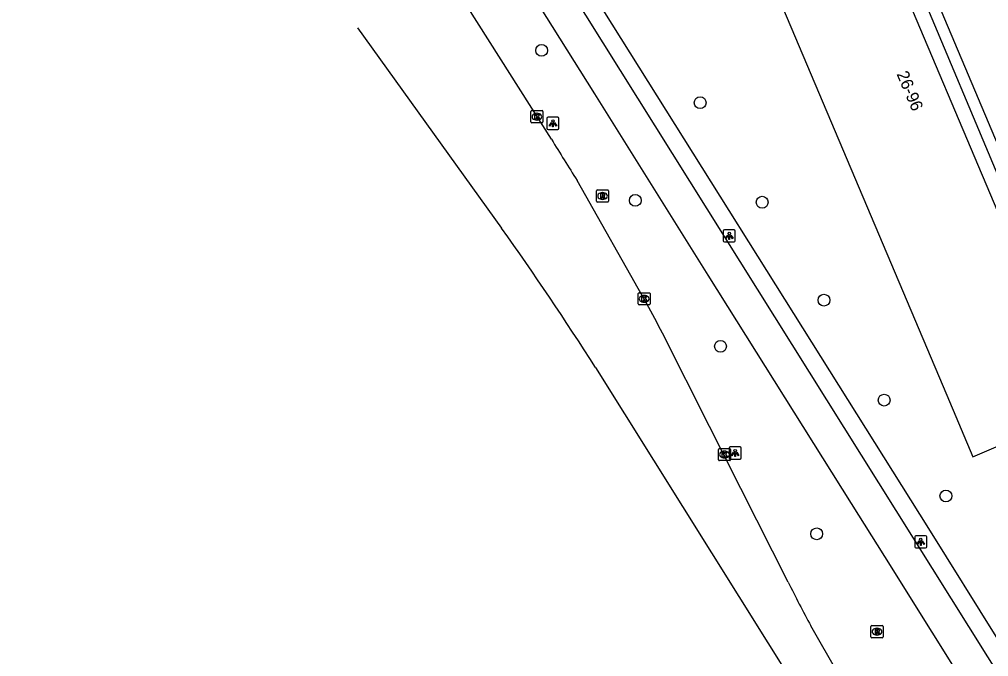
# Model space of a CAD drawing. Extents: x 160077 to 160945, y 386481 to 387498.
# Drawn here: x 160397.3 to 160477.2, y 386728.5 to 386781 of the extents above; entities that cross this region are included whole.
import ezdxf

# ---------------------------------------------------------------- set-up
doc = ezdxf.new("R2010")
doc.units = 0
for name, color, linetype in [('IMGEO_Boom', 7, 'Continuous'), ('IMGEO_Fietspad_gesloten', 7, 'Continuous'), ('IMGEO_Kolk', 7, 'Continuous'), ('IMGEO_Lichtpunt', 7, 'Continuous'), ('IMGEO_OVBaan_gesloten', 7, 'Continuous'), ('IMGEO_Pand', 7, 'Continuous'), ('IMGEO_Pand_nummerreeks', 7, 'Continuous'), ('IMGEO_Rijbaan_regionaal_gesloten', 7, 'Continuous'), ('IMGEO_Rioolput', 7, 'Continuous'), ('IMGEO_Voetpad_open', 7, 'Continuous')]:
    doc.layers.add(name, color=color, linetype=linetype)

msp = doc.modelspace()

# ---------------------------------------------------------------- linework, layer by layer
at = {"layer": 'IMGEO_Boom'}
for centre in [(160440.338, 386778.435), (160453.416, 386774.122), (160448.065, 386766.067), (160458.529, 386765.918), (160463.628, 386757.843), (160455.093, 386754.037), (160468.593, 386749.6), (160473.687, 386741.698), (160463.029, 386738.576)]:
    msp.add_circle(centre, 0.489, dxfattribs=at)
at = {"layer": 'IMGEO_Fietspad_gesloten'}
for points in [[(160545.353, 386614.4), (160540.384, 386622.308), (160531.85, 386635.887), (160531.36, 386636.669), (160520.175, 386654.495), (160507.988, 386673.919), (160499.383, 386687.635), (160498.978, 386688.282), (160486.744, 386707.806), (160476.448, 386724.239), (160468.64, 386736.699), (160465.892, 386741.082), (160454.087, 386759.909), (160444.721, 386774.848), (160437.266, 386786.737), (160433.09, 386793.395), (160422.403, 386810.435), (160420.492, 386813.481), (160411.654, 386827.581), (160407.208, 386834.673), (160401.736, 386843.281)], [(160429.081, 386805.038), (160439.654, 386788.204), (160470.983, 386738.226), (160501.792, 386689.072), (160505.238, 386683.614)]]:
    msp.add_lwpolyline(points, dxfattribs=at)
at = {"layer": 'IMGEO_Kolk'}
for p, q in [((160439.447, 386772.541), (160439.447, 386773.393)), ((160439.522, 386773.467), (160440.374, 386773.467)), ((160439.935, 386773.247), (160439.96, 386773.247)), ((160440.448, 386773.393), (160440.448, 386772.541)), ((160440.374, 386772.467), (160439.522, 386772.467)), ((160439.958, 386772.687), (160439.933, 386772.687)), ((160448.296, 386757.526), (160448.296, 386758.378)), ((160448.371, 386758.452), (160449.223, 386758.452)), ((160449.297, 386758.378), (160449.297, 386757.526)), ((160448.807, 386757.672), (160448.782, 386757.672)), ((160448.784, 386758.232), (160448.809, 386758.232)), ((160449.223, 386757.452), (160448.371, 386757.452)), ((160454.923, 386744.684), (160454.923, 386745.536)), ((160454.998, 386745.61), (160455.85, 386745.61)), ((160455.924, 386745.536), (160455.924, 386744.684)), ((160455.434, 386744.83), (160455.409, 386744.83)), ((160455.411, 386745.39), (160455.436, 386745.39)), ((160455.85, 386744.61), (160454.998, 386744.61))]:
    msp.add_line(p, q, dxfattribs=at)
for points in [[(160439.447, 386772.541), (160439.447, 386773.393)], [(160439.522, 386773.467), (160440.374, 386773.467)], [(160439.768, 386773.167), (160439.891, 386773.167), (160439.891, 386773.016), (160440.021, 386773.167), (160440.185, 386773.167), (160440.039, 386773.016), (160440.192, 386772.767), (160440.04, 386772.767), (160439.955, 386772.931), (160439.891, 386772.864), (160439.891, 386772.767), (160439.768, 386772.767), (160439.768, 386773.167)], [(160440.448, 386773.393), (160440.448, 386772.541)], [(160440.374, 386772.467), (160439.522, 386772.467)], [(160448.296, 386757.526), (160448.296, 386758.378)], [(160448.371, 386758.452), (160449.223, 386758.452)], [(160449.297, 386758.378), (160449.297, 386757.526)], [(160448.617, 386758.152), (160448.74, 386758.152), (160448.74, 386758.001), (160448.87, 386758.152), (160449.034, 386758.152), (160448.888, 386758.001), (160449.041, 386757.752), (160448.889, 386757.752), (160448.804, 386757.916), (160448.74, 386757.849), (160448.74, 386757.752), (160448.617, 386757.752), (160448.617, 386758.152)], [(160449.223, 386757.452), (160448.371, 386757.452)], [(160454.923, 386744.684), (160454.923, 386745.536)], [(160454.998, 386745.61), (160455.85, 386745.61)], [(160455.924, 386745.536), (160455.924, 386744.684)], [(160455.244, 386745.31), (160455.367, 386745.31), (160455.367, 386745.159), (160455.497, 386745.31), (160455.661, 386745.31), (160455.515, 386745.159), (160455.668, 386744.91), (160455.516, 386744.91), (160455.431, 386745.074), (160455.367, 386745.007), (160455.367, 386744.91), (160455.244, 386744.91), (160455.244, 386745.31)], [(160455.85, 386744.61), (160454.998, 386744.61)]]:
    msp.add_lwpolyline(points, dxfattribs=at)
for centre, start, end in [((160439.524, 386773.391), 91.55205, 178.44795), ((160439.524, 386773.391), 91.55205, 178.44795), ((160440.372, 386773.391), 1.55205, 88.44795), ((160440.372, 386773.391), 1.55205, 88.44795), ((160439.524, 386772.543), 181.55205, 268.44795), ((160439.524, 386772.543), 181.55205, 268.44795), ((160440.372, 386772.543), 271.55205, 358.44795), ((160440.372, 386772.543), 271.55205, 358.44795), ((160448.373, 386758.376), 91.55205, 178.44795), ((160448.373, 386758.376), 91.55205, 178.44795), ((160449.221, 386758.376), 1.55205, 88.44795), ((160449.221, 386758.376), 1.55205, 88.44795), ((160448.373, 386757.528), 181.55205, 268.44795), ((160448.373, 386757.528), 181.55205, 268.44795), ((160449.221, 386757.528), 271.55205, 358.44795), ((160449.221, 386757.528), 271.55205, 358.44795), ((160455, 386745.534), 91.55205, 178.44795), ((160455, 386745.534), 91.55205, 178.44795), ((160455.848, 386745.534), 1.55205, 88.44795), ((160455.848, 386745.534), 1.55205, 88.44795), ((160455, 386744.686), 181.55205, 268.44795), ((160455, 386744.686), 181.55205, 268.44795), ((160455.848, 386744.686), 271.55205, 358.44795), ((160455.848, 386744.686), 271.55205, 358.44795)]:
    msp.add_arc(centre, 0.0765, start, end, dxfattribs=at)
for centre, major_axis, ratio, start_param, end_param in [((160439.934, 386772.967), (-0.387, 0.002), 0.722429, 4.712389, 7.853982), ((160439.959, 386772.967), (-0.39, 0.002), 0.717154, 1.570796, 4.712389), ((160448.783, 386757.952), (-0.387, 0.002), 0.722429, 4.712389, 7.853982), ((160448.808, 386757.952), (-0.39, 0.002), 0.717154, 1.570796, 4.712389), ((160455.41, 386745.11), (-0.387, 0.002), 0.722429, 4.712389, 7.853982), ((160455.435, 386745.11), (-0.39, 0.002), 0.717154, 1.570796, 4.712389)]:
    msp.add_ellipse(centre, major_axis=major_axis, ratio=ratio, start_param=start_param, end_param=end_param, dxfattribs=at)
at = {"layer": 'IMGEO_Lichtpunt'}
for p, q in [((160440.772, 386772.825), (160440.772, 386772.018)), ((160440.772, 386772.825), (160440.772, 386772.018)), ((160441.674, 386772.92), (160440.866, 386772.92)), ((160441.674, 386772.92), (160440.866, 386772.92)), ((160441.768, 386772.018), (160441.768, 386772.825)), ((160441.768, 386772.018), (160441.768, 386772.825)), ((160440.866, 386771.924), (160441.674, 386771.924)), ((160440.866, 386771.924), (160441.674, 386771.924)), ((160455.318, 386763.539), (160455.318, 386762.732)), ((160455.318, 386763.539), (160455.318, 386762.732)), ((160456.22, 386763.634), (160455.412, 386763.634)), ((160456.22, 386763.634), (160455.412, 386763.634)), ((160456.314, 386762.732), (160456.314, 386763.539)), ((160456.314, 386762.732), (160456.314, 386763.539)), ((160455.412, 386762.638), (160456.22, 386762.638)), ((160455.412, 386762.638), (160456.22, 386762.638)), ((160455.804, 386745.646), (160455.804, 386744.839)), ((160455.804, 386745.646), (160455.804, 386744.839)), ((160456.706, 386745.741), (160455.898, 386745.741)), ((160456.706, 386745.741), (160455.898, 386745.741)), ((160456.8, 386744.839), (160456.8, 386745.646)), ((160456.8, 386744.839), (160456.8, 386745.646)), ((160455.898, 386744.745), (160456.706, 386744.745)), ((160455.898, 386744.745), (160456.706, 386744.745)), ((160471.114, 386738.325), (160471.114, 386737.518)), ((160471.114, 386738.325), (160471.114, 386737.518)), ((160472.016, 386738.42), (160471.208, 386738.42)), ((160472.016, 386738.42), (160471.208, 386738.42)), ((160472.11, 386737.518), (160472.11, 386738.325)), ((160472.11, 386737.518), (160472.11, 386738.325)), ((160471.208, 386737.424), (160472.016, 386737.424)), ((160471.208, 386737.424), (160472.016, 386737.424))]:
    msp.add_line(p, q, dxfattribs=at)
for points in [[(160441.146, 386772.489), (160441.185, 386772.461), (160440.997, 386772.199), (160440.959, 386772.226), (160441.146, 386772.489)], [(160441.248, 386772.441), (160441.295, 386772.441), (160441.295, 386772.119), (160441.248, 386772.119), (160441.248, 386772.441)], [(160441.358, 386772.461), (160441.396, 386772.488), (160441.583, 386772.226), (160441.544, 386772.198), (160441.358, 386772.461)], [(160455.692, 386763.203), (160455.731, 386763.175), (160455.543, 386762.913), (160455.505, 386762.94), (160455.692, 386763.203)], [(160455.794, 386763.155), (160455.841, 386763.155), (160455.841, 386762.833), (160455.794, 386762.833), (160455.794, 386763.155)], [(160455.904, 386763.175), (160455.942, 386763.202), (160456.129, 386762.94), (160456.09, 386762.912), (160455.904, 386763.175)], [(160456.178, 386745.31), (160456.217, 386745.282), (160456.029, 386745.02), (160455.991, 386745.047), (160456.178, 386745.31)], [(160456.28, 386745.262), (160456.327, 386745.262), (160456.327, 386744.94), (160456.28, 386744.94), (160456.28, 386745.262)], [(160456.39, 386745.282), (160456.428, 386745.309), (160456.615, 386745.047), (160456.576, 386745.019), (160456.39, 386745.282)], [(160471.488, 386737.989), (160471.527, 386737.961), (160471.339, 386737.699), (160471.301, 386737.726), (160471.488, 386737.989)], [(160471.59, 386737.941), (160471.637, 386737.941), (160471.637, 386737.619), (160471.59, 386737.619), (160471.59, 386737.941)], [(160471.7, 386737.961), (160471.738, 386737.988), (160471.925, 386737.726), (160471.886, 386737.698), (160471.7, 386737.961)]]:
    msp.add_lwpolyline(points, dxfattribs=at)
for centre in [(160441.271, 386772.623), (160455.817, 386763.337), (160456.303, 386745.444), (160471.613, 386738.123)]:
    msp.add_circle(centre, 0.0994, dxfattribs=at)
for centre, start, end in [((160440.866, 386772.825), 90, 180), ((160440.866, 386772.825), 90, 180), ((160441.674, 386772.825), 0, 90), ((160441.674, 386772.825), 0, 90), ((160440.866, 386772.018), 180, 270), ((160440.866, 386772.018), 180, 270), ((160441.674, 386772.018), 270, 0), ((160441.674, 386772.018), 270, 360), ((160455.412, 386763.539), 90, 180), ((160455.412, 386763.539), 90, 180), ((160456.22, 386763.539), 0, 90), ((160456.22, 386763.539), 0, 90), ((160455.412, 386762.732), 180, 270), ((160455.412, 386762.732), 180, 270), ((160456.22, 386762.732), 270, 0), ((160456.22, 386762.732), 270, 360), ((160455.898, 386745.646), 90, 180), ((160455.898, 386745.646), 90, 180), ((160456.706, 386745.646), 0, 90), ((160456.706, 386745.646), 0, 90), ((160455.898, 386744.839), 180, 270), ((160455.898, 386744.839), 180, 270), ((160456.706, 386744.839), 270, 0), ((160456.706, 386744.839), 270, 360), ((160471.208, 386738.325), 90, 180), ((160471.208, 386738.325), 90, 180), ((160472.016, 386738.325), 0, 90), ((160472.016, 386738.325), 0, 90), ((160471.208, 386737.518), 180, 270), ((160471.208, 386737.518), 180, 270), ((160472.016, 386737.518), 270, 0), ((160472.016, 386737.518), 270, 360)]:
    msp.add_arc(centre, 0.0946, start, end, dxfattribs=at)
at = {"layer": 'IMGEO_OVBaan_gesloten'}
for points in [[(160425.154, 386780.307), (160437.039, 386763.769)], [(160444.774, 386752.299), (160489.97, 386680.162), (160533.871, 386610.149)]]:
    msp.add_lwpolyline(points, dxfattribs=at)
msp.add_arc((160217.825, 386607.595), 269.156, 32.52182, 35.46711, dxfattribs=at)
at = {"layer": 'IMGEO_Pand'}
for points in [[(160461.067, 386805.966), (160456.393, 386803.987), (160456.028, 386804.85), (160449.075, 386801.906), (160451.663, 386795.795), (160453.962, 386796.768), (160473.766, 386750), (160475.909, 386744.939), (160480.478, 386746.874)], [(160485.814, 386749.465), (160484.789, 386749.031), (160484.379, 386750), (160462.951, 386800.604), (160464.11, 386801.095)]]:
    msp.add_lwpolyline(points, dxfattribs=at)
at = {"layer": 'IMGEO_Rijbaan_regionaal_gesloten'}
for points in [[(160441.145, 386771.103), (160434.272, 386781.947), (160422.342, 386800.771), (160411.262, 386818.254), (160397.258, 386840.35)], [(160449.011, 386757.544), (160443.268, 386767.704)], [(160460.688, 386734.599), (160454.198, 386747.429), (160450.306, 386755.123)], [(160467.207, 386722.84), (160462.551, 386730.993)]]:
    msp.add_lwpolyline(points, dxfattribs=at)
for centre, radius, start, end in [((160759.974, 386967.879), 374.664, 211.68228, 212.29514), ((160386.129, 386722.351), 72.06, 27.05086, 29.23405), ((160518.881, 386762.379), 64.484, 205.51914, 209.12613)]:
    msp.add_arc(centre, radius, start, end, dxfattribs=at)
at = {"layer": 'IMGEO_Rioolput'}
for p, q in [((160444.861, 386766.003), (160444.861, 386766.855)), ((160444.936, 386766.929), (160445.788, 386766.929)), ((160445.349, 386766.709), (160445.374, 386766.709)), ((160445.862, 386766.855), (160445.862, 386766.003)), ((160445.788, 386765.929), (160444.936, 386765.929)), ((160445.372, 386766.149), (160445.347, 386766.149)), ((160467.504, 386730.087), (160467.504, 386730.939)), ((160467.579, 386731.013), (160468.431, 386731.013)), ((160467.992, 386730.793), (160468.017, 386730.793)), ((160468.505, 386730.939), (160468.505, 386730.087)), ((160468.431, 386730.013), (160467.579, 386730.013)), ((160468.015, 386730.233), (160467.99, 386730.233))]:
    msp.add_line(p, q, dxfattribs=at)
for points in [[(160444.861, 386766.003), (160444.861, 386766.855)], [(160444.936, 386766.929), (160445.788, 386766.929)], [(160445.45, 386766.627), (160445.198, 386766.629), (160445.198, 386766.229)], [(160445.198, 386766.229), (160445.322, 386766.229), (160445.322, 386766.391), (160445.333, 386766.391)], [(160445.376, 386766.548), (160445.322, 386766.548), (160445.322, 386766.467)], [(160445.322, 386766.467), (160445.374, 386766.467)], [(160445.38, 386766.362), (160445.451, 386766.229), (160445.591, 386766.229), (160445.526, 386766.355)], [(160445.862, 386766.855), (160445.862, 386766.003)], [(160445.788, 386765.929), (160444.936, 386765.929)], [(160467.504, 386730.087), (160467.504, 386730.939)], [(160467.579, 386731.013), (160468.431, 386731.013)], [(160468.093, 386730.711), (160467.841, 386730.713), (160467.841, 386730.313)], [(160467.841, 386730.313), (160467.965, 386730.313), (160467.965, 386730.475), (160467.976, 386730.475)], [(160468.019, 386730.632), (160467.965, 386730.632), (160467.965, 386730.551)], [(160467.965, 386730.551), (160468.017, 386730.551)], [(160468.023, 386730.446), (160468.094, 386730.313), (160468.234, 386730.313), (160468.169, 386730.439)], [(160468.505, 386730.939), (160468.505, 386730.087)], [(160468.431, 386730.013), (160467.579, 386730.013)]]:
    msp.add_lwpolyline(points, dxfattribs=at)
for centre, radius, start, end in [((160444.938, 386766.853), 0.0765, 91.55205, 178.44795), ((160444.938, 386766.853), 0.0765, 91.55205, 178.44795), ((160445.332, 386766.338), 0.0533, 26.02933, 88.69889), ((160445.358, 386766.656), 0.19, 274.7715, 282.96867), ((160445.382, 386766.452), 0.0964, 77.00612, 93.18647), ((160445.396, 386766.509), 0.0378, 276.66336, 79.67722), ((160445.449, 386766.517), 0.109, 350.36119, 89.41601), ((160445.447, 386766.517), 0.112, 277.58423, 350.98172), ((160445.431, 386766.302), 0.108, 29.51342, 73.79051), ((160445.786, 386766.853), 0.0765, 1.55205, 88.44795), ((160445.786, 386766.853), 0.0765, 1.55205, 88.44795), ((160444.938, 386766.005), 0.0765, 181.55205, 268.44795), ((160444.938, 386766.005), 0.0765, 181.55205, 268.44795), ((160445.786, 386766.005), 0.0765, 271.55205, 358.44795), ((160445.786, 386766.005), 0.0765, 271.55205, 358.44795), ((160467.581, 386730.937), 0.0765, 91.55205, 178.44795), ((160467.581, 386730.937), 0.0765, 91.55205, 178.44795), ((160467.975, 386730.422), 0.0533, 26.02933, 88.69889), ((160468.001, 386730.74), 0.19, 274.7715, 282.96867), ((160468.025, 386730.536), 0.0964, 77.00612, 93.18647), ((160468.039, 386730.593), 0.0378, 276.66336, 79.67722), ((160468.092, 386730.601), 0.109, 350.36119, 89.41601), ((160468.09, 386730.601), 0.112, 277.58423, 350.98172), ((160468.074, 386730.386), 0.108, 29.51342, 73.79051), ((160468.429, 386730.937), 0.0765, 1.55205, 88.44795), ((160468.429, 386730.937), 0.0765, 1.55205, 88.44795), ((160467.581, 386730.089), 0.0765, 181.55205, 268.44795), ((160467.581, 386730.089), 0.0765, 181.55205, 268.44795), ((160468.429, 386730.089), 0.0765, 271.55205, 358.44795), ((160468.429, 386730.089), 0.0765, 271.55205, 358.44795)]:
    msp.add_arc(centre, radius, start, end, dxfattribs=at)
for centre, major_axis, ratio, start_param, end_param in [((160445.348, 386766.429), (-0.387, 0.002), 0.722429, 4.712389, 7.853982), ((160445.373, 386766.429), (-0.39, 0.002), 0.717154, 1.570796, 4.712389), ((160467.991, 386730.513), (-0.387, 0.002), 0.722429, 4.712389, 7.853982), ((160468.016, 386730.513), (-0.39, 0.002), 0.717154, 1.570796, 4.712389)]:
    msp.add_ellipse(centre, major_axis=major_axis, ratio=ratio, start_param=start_param, end_param=end_param, dxfattribs=at)
at = {"layer": 'IMGEO_Voetpad_open'}
for points in [[(160477.966, 386729.906), (160472.273, 386739.018), (160440.964, 386788.9), (160429.484, 386807.235)], [(160491.592, 386738.604), (160489.121, 386744.524), (160490.502, 386745.141), (160488.464, 386750), (160488.153, 386750.743), (160486.656, 386750.116), (160466.094, 386798.798), (160466.311, 386798.888), (160469.206, 386800.085), (160468.251, 386802.396), (160473.964, 386804.652)], [(160464.11, 386801.095), (160485.589, 386750), (160485.814, 386749.465)]]:
    msp.add_lwpolyline(points, dxfattribs=at)

# ---------------------------------------------------------------- texts
at = {"layer": 'IMGEO_Pand_nummerreeks'}
msp.add_text('26-96', height=1, rotation=292.94997, dxfattribs=at).set_placement((160469.601, 386776.488))

doc.saveas('drawing.dxf')
